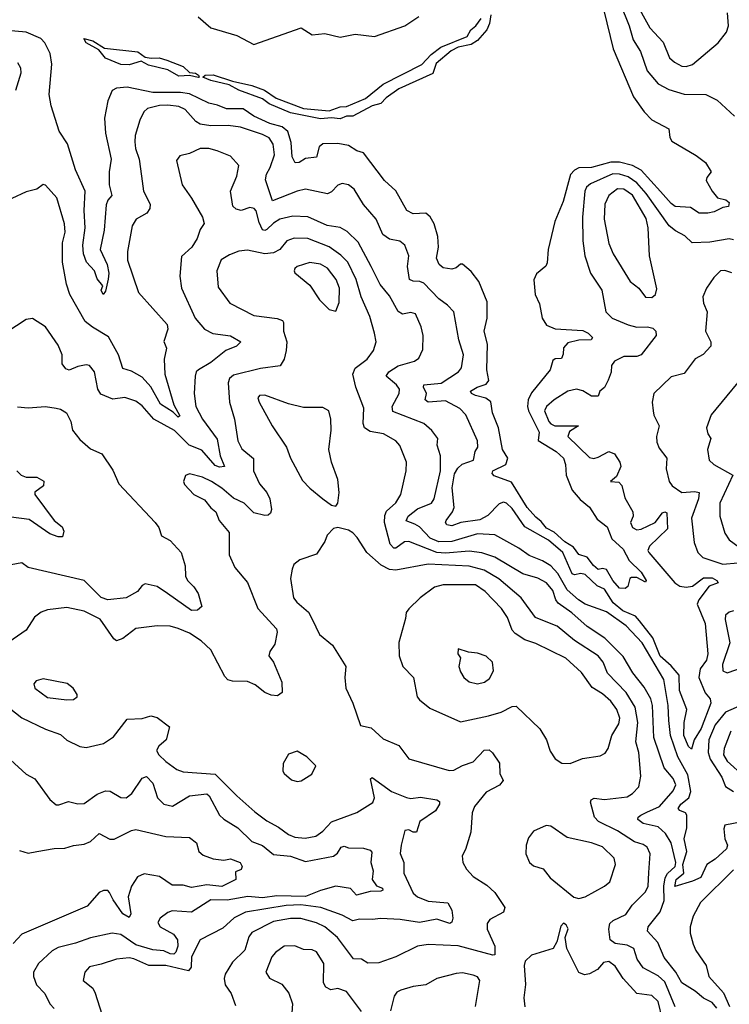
# Model space of a CAD drawing. Extents: x 1603745 to 1745082, y 385868 to 533966.
# Tile 306 of 646: x 1709735 to 1713035, y 416885 to 421463. Entities that reach past the tile are written whole.
import ezdxf

# ---------------------------------------------------------------- set-up
doc = ezdxf.new("R2010")
doc.units = 0

msp = doc.modelspace()

# ---------------------------------------------------------------- linework, layer by layer
at = {"layer": '0CON20XD'}
for points in [[(1712527.9, 421537.9), (1712570.4, 421435), (1712589.1, 421369.1), (1712622.8, 421315), (1712652.9, 421225), (1712705.2, 421165.2), (1712755, 421138.8), (1712825, 421116.8), (1712925.6, 421115.6), (1712979.1, 421089.1), (1713059.2, 421015)], [(1712593.8, 421553.8), (1712665.3, 421425), (1712727.9, 421357.9), (1712757.5, 421285), (1712780, 421265), (1712815, 421246.9), (1712835, 421245.4)], [(1712451.6, 421505), (1712495, 421327.5), (1712589.6, 421105), (1712639.6, 421035), (1712675, 420996.9), (1712754.3, 420955), (1712758.2, 420915), (1712768.3, 420898.3), (1712881.5, 420831.5), (1712925, 420798.6), (1712950.8, 420755), (1712930.3, 420729.7), (1712928, 420715), (1712955.7, 420665), (1712980.8, 420635), (1713020, 420625), (1713035, 420612.5), (1713031.2, 420595), (1713005, 420590), (1712965, 420569.8), (1712935, 420562.6), (1712895, 420563.9), (1712855, 420590.2), (1712783.3, 420595), (1712765, 420608), (1712715, 420664.8), (1712625, 420762.8), (1712584.9, 420784.9), (1712525, 420800.4), (1712485, 420800.7), (1712395, 420775.1), (1712335, 420773.9), (1712315, 420762.9), (1712297.2, 420742.8), (1712263.1, 420616.9), (1712224.4, 420525), (1712193.1, 420395), (1712188.3, 420331.7), (1712182.5, 420317.5), (1712139.1, 420280.9), (1712126.8, 420253.2), (1712132.4, 420185), (1712152.1, 420142.1), (1712165.8, 420075), (1712185, 420043.2), (1712225, 420024.8), (1712355, 420017.9), (1712379.2, 420005), (1712398.6, 419985), (1712393.3, 419975), (1712335, 419973.2), (1712285, 419960.2), (1712265, 419936.5), (1712262.4, 419907.6), (1712255, 419888.2), (1712225, 419886.6), (1712215, 419878.8), (1712201.8, 419835), (1712115, 419727.9), (1712100.6, 419695), (1712097.3, 419665), (1712101.7, 419645), (1712150.7, 419545), (1712146.2, 419506.2), (1712230, 419455), (1712263.8, 419425), (1712274, 419395), (1712276.2, 419345), (1712304.4, 419275), (1712342.2, 419232.2), (1712385, 419195.8), (1712420.3, 419140.3), (1712466.8, 419105), (1712489.8, 419049.8), (1712541.8, 419001.8), (1712569, 418949), (1712625, 418893.6), (1712649.4, 418855), (1712645, 418848), (1712605, 418868.8), (1712580, 418870), (1712572.5, 418865), (1712563, 418827), (1712551.7, 418818.3), (1712525, 418820), (1712493.1, 418855), (1712465, 418906.7), (1712445, 418911.2), (1712425, 418906), (1712404.6, 418925), (1712375, 418964), (1712335, 418976.9), (1712310.5, 419010.5), (1712270.5, 419035), (1712220.3, 419080.3), (1712185, 419098.4), (1712159.9, 419129.9), (1712135, 419149.3), (1712094.8, 419195), (1712023.3, 419313.3), (1711941.5, 419341.5), (1711932.2, 419352.2), (1711935, 419366.1), (1711995.9, 419394.1), (1712006.2, 419425), (1711980.3, 419465), (1711962.4, 419565), (1711934.4, 419634.4), (1711926.1, 419686.1), (1711902.8, 419702.8), (1711854.5, 419715), (1711837.1, 419725), (1711832.2, 419735), (1711862.9, 419755), (1711905, 419767.9), (1711917.3, 419785), (1711907.4, 419835), (1711911.7, 419955), (1711895.3, 420015), (1711909.4, 420075), (1711909, 420151), (1711870, 420245), (1711835, 420291.4), (1711795, 420326.5), (1711785, 420326.9), (1711765, 420309.6), (1711745, 420302.8), (1711705, 420309.2), (1711685.6, 420325), (1711673.5, 420353.5), (1711683.4, 420405), (1711679.3, 420455), (1711663.1, 420513.1), (1711645, 420545.7), (1711623.6, 420563.6), (1711565, 420560.9), (1711535.3, 420575.3), (1711485, 420667.3), (1711432.1, 420715), (1711335, 420844), (1711302.5, 420852.5), (1711265, 420877.3), (1711215, 420886.9), (1711145, 420885.5), (1711128.5, 420871.5), (1711115, 420824.4), (1711065, 420817.6), (1711035, 420798.8), (1711016.8, 420796.8), (1711002.1, 420825), (1710997.8, 420892.2), (1710982.4, 420942.4), (1710955.5, 420965.5), (1710899.3, 420980.7), (1710824.9, 421014.9), (1710775, 421048), (1710697.8, 421047.8), (1710655, 421066), (1710614.8, 421074.8), (1710525, 421118), (1710483.8, 421123.8), (1710354.9, 421124.9), (1710235, 421148.8), (1710186.2, 421145), (1710165.9, 421134.1), (1710145.4, 421085), (1710129.1, 421005), (1710134.4, 420935), (1710160.9, 420815), (1710151.4, 420755), (1710150.8, 420695), (1710164.6, 420645.4), (1710145, 420623.1), (1710137.2, 420602.8), (1710128.3, 420485), (1710109.2, 420395), (1710141.8, 420325), (1710150, 420285), (1710146.8, 420256.8), (1710135, 420200), (1710123.3, 420185), (1710114.4, 420205), (1710122.5, 420225), (1710095, 420258), (1710082.5, 420295), (1710046.7, 420335), (1710032.1, 420375), (1710028.8, 420415), (1710039.8, 420495), (1710034.8, 420575), (1710040.4, 420665), (1709995.3, 420765), (1709957.5, 420885), (1709919.4, 420945), (1709882.1, 421062.1), (1709872.4, 421115), (1709884.6, 421255.4), (1709877.2, 421305), (1709851.5, 421355), (1709833.1, 421375), (1709765, 421404.7), (1709677.5, 421412.5)], [(1712835, 421245.4), (1712865, 421254.6), (1712984.1, 421355.9), (1713022.9, 421405), (1713031.4, 421435), (1713027.5, 421495)], [(1710565, 421476.2), (1710625, 421425.4), (1710745, 421389.4), (1710825, 421346.9), (1711045, 421425.6), (1711095, 421392.2), (1711155, 421398.9), (1711225, 421381.2), (1711295, 421395.4), (1711385, 421384), (1711527.1, 421435), (1711592.3, 421477.7)], [(1711926.2, 421485), (1711920, 421445), (1711907.8, 421415), (1711865, 421365.9), (1711835, 421346.8), (1711775, 421334.7), (1711742.5, 421317.5), (1711671.5, 421258.5), (1711657.2, 421212.8), (1711497.9, 421142.1), (1711439.7, 421100.3), (1711415, 421072.6), (1711375, 421062.2), (1711285, 421014.7), (1711255, 421013.7), (1711225, 421002.1), (1711185, 421006.4), (1711135, 421002.2), (1710995, 421029.1), (1710895, 421072.1), (1710865, 421094.4), (1710753.8, 421135), (1710709.3, 421159.3), (1710625, 421180.5), (1710587.5, 421195), (1710597.5, 421205), (1710635, 421207.1), (1710725, 421176.7), (1710815, 421156.7), (1710874, 421135), (1710928.1, 421098.1), (1711055, 421050.3), (1711175, 421038.9), (1711225, 421058.4), (1711255, 421059.7), (1711343.4, 421096.6), (1711425, 421163.9), (1711606.1, 421253.9), (1711649.4, 421300.6), (1711694.4, 421335.6), (1711815.6, 421384.4), (1711832.7, 421415), (1711856.4, 421433.6), (1711880.8, 421469.2)], [(1710565, 421194.4), (1710525, 421202.9), (1710475, 421200.6), (1710425, 421230), (1710335, 421252), (1710300, 421270), (1710245, 421253.1), (1710205, 421254.4), (1710135, 421284.2), (1710103.3, 421323.3), (1710044.2, 421355), (1710033.3, 421375), (1710075.8, 421365), (1710130.3, 421330.3), (1710285, 421313.1), (1710318.8, 421288.8), (1710346.4, 421283.6), (1710383.8, 421286.2), (1710420, 421275), (1710495.6, 421245), (1710525, 421218), (1710553.3, 421215), (1710567.5, 421205), (1710570, 421195), (1710565, 421194.4)], [(1709725, 421263.3), (1709739.6, 421239.6), (1709740.9, 421215), (1709715.8, 421134.2)], [(1713055, 420438.8), (1713035, 420444.4), (1712945, 420428.9), (1712862, 420425), (1712828.5, 420458.5), (1712785, 420481.5), (1712755.2, 420505.2), (1712648.8, 420655), (1712605.1, 420705.1), (1712565, 420732.5), (1712525, 420744.5), (1712494.1, 420745.9), (1712389.2, 420699.2), (1712371.8, 420685), (1712363.7, 420665), (1712352.9, 420545), (1712354.1, 420435), (1712364.1, 420365), (1712389.6, 420285), (1712443.3, 420205), (1712460.6, 420105), (1712490.8, 420075), (1712565, 420044.2), (1712605, 420034), (1712655.2, 420035.2), (1712679.4, 420029.4), (1712694.4, 420015), (1712695.4, 419995), (1712625, 419904.6), (1712605, 419896.6), (1712545, 419897.4), (1712500.8, 419875), (1712488.1, 419855), (1712486.4, 419823.6), (1712472.7, 419787.3), (1712455, 419753.3), (1712433.3, 419735), (1712425, 419712.5), (1712395, 419712.9), (1712355, 419737.3), (1712325, 419744.5), (1712285, 419735.5), (1712220.6, 419695), (1712185.9, 419664.1), (1712175.4, 419645), (1712196.5, 419595), (1712205, 419583.5), (1712224.1, 419574.1), (1712333.8, 419575), (1712291.8, 419548.2), (1712284.1, 419525), (1712385, 419426.7), (1712405, 419423.2), (1712425, 419428.5), (1712475, 419455.6), (1712502, 419445), (1712526.9, 419405), (1712530.6, 419385), (1712510.8, 419339.2), (1712483.3, 419315), (1712522.3, 419312.3), (1712536.4, 419296.4), (1712549.8, 419239.8), (1712587.1, 419175), (1712588, 419155), (1712576, 419125), (1712585, 419101.2), (1712605, 419090.5), (1712625, 419093.8), (1712690.9, 419125), (1712725, 419170.8), (1712735.2, 419175.2), (1712745, 419170), (1712747.6, 419095), (1712663.8, 419015), (1712656.5, 418995), (1712661.1, 418985), (1712782.7, 418845), (1712805, 418829.4), (1712835, 418824.5), (1712865, 418829.8), (1712915, 418867.7), (1712955, 418868.4), (1712977.3, 418855), (1712982.9, 418845), (1712941.4, 418828.6), (1712893.8, 418765), (1712885.5, 418745), (1712923.7, 418655), (1712934.9, 418514.9), (1712929.4, 418485), (1712900.6, 418445), (1712894.5, 418404.5), (1712922.6, 418332.6), (1712946.2, 418305), (1712949.2, 418285), (1712905, 418167.5), (1712871.9, 418115), (1712859.3, 418070.7), (1712845, 418082.9), (1712824.2, 418135), (1712824.8, 418195.2), (1712838.6, 418255), (1712803.5, 418343.5), (1712802.2, 418415), (1712765, 418459.2), (1712714.2, 418504.2), (1712679.5, 418589.5), (1712617.9, 418667.9), (1712598.9, 418688.9), (1712541, 418715), (1712495, 418751.8), (1712455.5, 418815), (1712420.7, 418830.7), (1712365, 418882.6), (1712345, 418888.4), (1712315, 418881.7), (1712305, 418886.5), (1712261.9, 418985), (1712195, 419043.1), (1712084.4, 419104.4), (1712025, 419190.9), (1711999.2, 419215), (1711985, 419219.1), (1711965, 419212.1), (1711912.5, 419157.5), (1711875, 419138.2), (1711787.5, 419125), (1711745, 419110), (1711722.2, 419115), (1711715.4, 419125), (1711718.2, 419135), (1711748.4, 419175), (1711755.3, 419195), (1711746, 419286), (1711758.1, 419351.9), (1711772.6, 419377.4), (1711793.6, 419396.4), (1711846.5, 419415), (1711853.6, 419455), (1711866.2, 419475), (1711864.6, 419505), (1711810, 419625), (1711781.9, 419655), (1711715, 419690.3), (1711635, 419684.7), (1711621.8, 419695), (1711626.8, 419725), (1711612.9, 419755), (1711615.5, 419764.5), (1711695, 419773.4), (1711775.6, 419825), (1711790.4, 419845), (1711799.3, 419905), (1711777.2, 419975), (1711754.6, 420104.6), (1711725, 420135.6), (1711685, 420164.6), (1711615, 420237.2), (1711596.4, 420246.4), (1711565, 420247.4), (1711548.5, 420255), (1711538.4, 420315), (1711545.3, 420365.3), (1711526.5, 420415), (1711503.9, 420433.9), (1711455, 420442.5), (1711424.7, 420464.7), (1711393.3, 420535), (1711335, 420602.9), (1711290.8, 420675), (1711265, 420694.4), (1711235, 420701.1), (1711215, 420693.1), (1711185, 420662.5), (1711166.9, 420653.1), (1711065, 420674.7), (1711026.4, 420666.4), (1710910.7, 420620.7), (1710878.4, 420718.4), (1710883.3, 420745), (1710900.3, 420775), (1710920.8, 420835), (1710914.3, 420884.3), (1710895, 420912.9), (1710865, 420929.2), (1710762.6, 420962.6), (1710705, 420971.1), (1710625, 420969.2), (1710575, 420977.9), (1710555, 420988.9), (1710505, 421045.7), (1710475, 421058.7), (1710425, 421066), (1710385, 421063.5), (1710330.2, 421049.8), (1710312.2, 421035), (1710293.5, 420996.5), (1710272.9, 420925), (1710270.4, 420895), (1710274, 420864), (1710291.1, 420815), (1710301.9, 420735)], [(1713095, 417732.7), (1713015, 417717.6), (1713009.4, 417700.6), (1713014.1, 417655), (1713027.1, 417625), (1713022.5, 417607.5), (1712969.7, 417560.3), (1712931.6, 417535), (1712903.4, 417475), (1712865, 417457.1), (1712782.3, 417432.3), (1712789, 417465), (1712823.5, 417495), (1712819.1, 417535), (1712838.3, 417595), (1712824.9, 417655), (1712837.7, 417705), (1712838.2, 417765), (1712831.9, 417775), (1712805.4, 417785.4), (1712798.2, 417795), (1712810, 417815), (1712846.7, 417845), (1712857, 417875), (1712842.3, 417952.3), (1712796.2, 418035), (1712761.9, 418135), (1712754.8, 418204.8), (1712751, 418275), (1712731.1, 418395), (1712630, 418565), (1712555.1, 418645.1), (1712465, 418710), (1712365, 418746.2), (1712334.8, 418764.8), (1712281.4, 418811.4), (1712238.6, 418888.6), (1712205, 418923.3), (1712166.5, 418946.5), (1712105, 418971.2), (1712056.4, 419006.4), (1711945, 419067.8), (1711865, 419073.1), (1711745, 419037.4), (1711685, 419034.8), (1711645, 419052.6), (1711595, 419104.8), (1711572.5, 419117.5), (1711532.8, 419132.8), (1711542.5, 419155), (1711585, 419189), (1711650, 419215), (1711662.8, 419235), (1711693, 419365), (1711692.8, 419435), (1711676.7, 419485), (1711680.6, 419515), (1711652.4, 419552.4), (1711614.8, 419584.8), (1711470.8, 419640.8), (1711467.1, 419665), (1711500, 419725), (1711501.5, 419745), (1711487.8, 419765), (1711440, 419805), (1711452.7, 419825), (1711496.1, 419853.9), (1711571.2, 419875), (1711591.3, 419888.7), (1711610.3, 419929.7), (1711611.2, 419995), (1711601.8, 420035), (1711575.6, 420095.6), (1711555, 420101.4), (1711515, 420094.5), (1711495, 420106.7), (1711455, 420178.9), (1711412.2, 420232.2), (1711369.2, 420315), (1711309, 420429), (1711258.5, 420478.5), (1711225, 420496.8), (1711165, 420505.9), (1711075, 420545.9), (1711005, 420550), (1710945, 420535.3), (1710915, 420517.4), (1710885, 420487.7), (1710875, 420482.2), (1710865, 420485.6), (1710849.3, 420519.3), (1710835, 420574.2), (1710825.3, 420585.3), (1710805, 420590), (1710765, 420575.6), (1710741.7, 420581.7), (1710726.5, 420596.5), (1710715.4, 420665), (1710745.3, 420734.7), (1710754.5, 420785), (1710715, 420827.9), (1710653.5, 420853.5), (1710615, 420864.2), (1710575, 420863.3), (1710525, 420840.5), (1710479.7, 420830.3), (1710465, 420807.5), (1710491.1, 420695), (1710535, 420633.8), (1710586, 420545), (1710593.3, 420515), (1710575, 420486.7), (1710560, 420445), (1710535.5, 420404.5), (1710487.6, 420362.4), (1710479.4, 420270.6), (1710487.8, 420215), (1710550.9, 420075), (1710594.7, 420024.7), (1710633.3, 420003.3), (1710715, 419992.4), (1710763.8, 419965), (1710742.9, 419945), (1710694.8, 419925.2), (1710625, 419869.2), (1710566.7, 419835), (1710556.7, 419825), (1710551.1, 419805), (1710546.5, 419725), (1710554.7, 419665), (1710585.3, 419605), (1710653, 419513), (1710667.4, 419435), (1710687.5, 419385), (1710665, 419382.6), (1710645, 419390.8), (1710582.2, 419462.2), (1710524.1, 419484.1)], [(1710301.9, 420735), (1710311.1, 420665), (1710341.8, 420605), (1710340.8, 420585), (1710326.3, 420563.7), (1710277.1, 420535), (1710257.8, 420505), (1710236.2, 420385), (1710236.8, 420345), (1710287.9, 420195), (1710421.9, 420045), (1710424.2, 420024.2), (1710406, 419966), (1710418, 419935), (1710407.5, 419885), (1710410.4, 419815), (1710451.7, 419671.7), (1710479.7, 419620.3), (1710473.1, 419615), (1710448.8, 419638.8), (1710390, 419675), (1710345.6, 419755.6), (1710305, 419801.1), (1710255, 419828.7), (1710215, 419841.9), (1710195.2, 419905.2), (1710148.7, 419988.7), (1710073.4, 420033.4), (1710040.3, 420060.3), (1709969.1, 420185), (1709953.1, 420233.1), (1709933.7, 420335), (1709933.8, 420425), (1709946.1, 420475), (1709943.1, 420513.1), (1709908.1, 420635), (1709855, 420693.8), (1709845, 420696.2), (1709815.6, 420674.4), (1709765, 420662.3), (1709698.5, 420631.5)], [(1712675, 420170.6), (1712692.5, 420185), (1712698.8, 420211.2), (1712664.7, 420365), (1712657.6, 420495), (1712649, 420539), (1712585, 420647.6), (1712545, 420675.2), (1712515, 420676.8), (1712475, 420645.4), (1712456.7, 420605), (1712452.9, 420535), (1712475, 420422), (1712494.6, 420375), (1712575, 420245.6), (1712614.6, 420214.6), (1712645, 420172.9), (1712675, 420170.6)], [(1712977.8, 416867.8), (1712955, 416892.9), (1712915, 416913.5), (1712876.7, 416946.7), (1712814, 416985), (1712786.8, 417035), (1712733.1, 417103.1), (1712702.9, 417172.9), (1712655.5, 417225), (1712658.8, 417245), (1712714.4, 417315), (1712732.9, 417367.1), (1712730.7, 417435), (1712736.6, 417473.4), (1712747.3, 417492.7), (1712784.1, 417525), (1712787.2, 417545), (1712765, 417635.8), (1712739.5, 417679.5), (1712705, 417709.7), (1712635, 417726.2), (1712610, 417745), (1712612, 417755), (1712623.9, 417765), (1712652, 417778), (1712710.5, 417805), (1712775, 417876.9), (1712786.1, 417905), (1712773.8, 417935), (1712732.8, 417985), (1712685.2, 418125), (1712679, 418275), (1712670, 418305), (1712640.2, 418360.2), (1712586.8, 418426.8), (1712541.9, 418501.9), (1712457, 418587), (1712375, 418641.8), (1712302.8, 418705), (1712239.8, 418749.8), (1712228.7, 418765), (1712215, 418809.2), (1712185, 418844.2), (1712145, 418865.7), (1712075, 418886.7), (1711945, 418964.3), (1711885, 418984), (1711825, 418992.5), (1711715, 418982.9), (1711676, 418986), (1711545, 419037.5), (1711525, 419034.7), (1711485, 419006), (1711475, 419005.4), (1711458.1, 419025), (1711432.2, 419125), (1711432.9, 419157.1), (1711441.8, 419178.2), (1711485, 419216.2), (1711508.5, 419255), (1711533.1, 419365), (1711534.4, 419405), (1711502.7, 419482.7), (1711484.3, 419505), (1711427.1, 419537.1), (1711365, 419548.8), (1711339.2, 419565), (1711333.4, 419585), (1711336.5, 419656.5), (1711299.2, 419755), (1711285.4, 419815), (1711295, 419842.5), (1711351.2, 419885), (1711380.9, 419925), (1711392.5, 419965), (1711385.8, 420005.8), (1711363.5, 420083.5), (1711323.3, 420175), (1711300.9, 420255), (1711261.2, 420335), (1711228.8, 420368.8), (1711175, 420407.2), (1711075, 420445.7), (1711012.2, 420447.8), (1710977.8, 420435), (1710945, 420394), (1710915, 420378.6), (1710875, 420373.9), (1710795, 420391.9), (1710755, 420385.9), (1710711, 420369), (1710673, 420347), (1710651.6, 420295), (1710658.9, 420218.9), (1710713.1, 420145), (1710825, 420087.8), (1710933.3, 420073.3), (1710956.9, 420065), (1710962.1, 420055), (1710961.8, 420015), (1710978.2, 419965), (1710974.6, 419925.4), (1710965.4, 419885), (1710946.9, 419853.1), (1710855, 419841.1), (1710729.9, 419810.1), (1710710.9, 419795), (1710704.6, 419775), (1710711.5, 419685), (1710733.8, 419605), (1710750.4, 419505), (1710767.9, 419467.9), (1710822.4, 419422.4), (1710823.4, 419365), (1710850.8, 419305), (1710884.7, 419265), (1710898.4, 419235), (1710906.7, 419185), (1710901.5, 419168.5), (1710890.5, 419159.5), (1710875, 419157.5), (1710825, 419170), (1710780, 419215), (1710729, 419239), (1710675, 419284.4), (1710626.7, 419315), (1710585.5, 419335.5), (1710525, 419351.2), (1710506.4, 419343.6), (1710496.7, 419315), (1710501.2, 419301.2), (1710545, 419256), (1710595, 419230), (1710625, 419192.9)], [(1711205, 420107.5), (1711221.8, 420148.2), (1711223.2, 420215), (1711207.8, 420255), (1711167.2, 420307.2), (1711135, 420325.9), (1711085.3, 420334.7), (1711026, 420315), (1711015, 420305.6), (1711011.1, 420295), (1711015.5, 420285.5), (1711085, 420228.6), (1711130.2, 420160.2), (1711175, 420116), (1711205, 420107.5)], [(1713046.5, 420286.5), (1713015, 420296.2), (1712995, 420294.5), (1712963.1, 420265), (1712929.2, 420215), (1712912, 420175), (1712915.8, 420145), (1712932, 420105), (1712924.2, 420015), (1712950, 419965), (1712949.4, 419945), (1712913.4, 419906.6), (1712876.2, 419886.2), (1712825, 419818), (1712765, 419802), (1712684.2, 419725), (1712676.9, 419685), (1712680.9, 419645), (1712685, 419623.8), (1712708.8, 419575), (1712696.4, 419525), (1712698, 419498), (1712710, 419470), (1712744.4, 419425), (1712741.5, 419375), (1712756.2, 419316.2), (1712769.4, 419295), (1712814.7, 419264.7), (1712875, 419269.2), (1712895.6, 419265), (1712892.8, 419235), (1712860.4, 419145), (1712872.8, 419032.8), (1712889.4, 418985), (1712912.9, 418962.9), (1713005, 418930.7), (1713075, 418938.1)], [(1710524.1, 419484.1), (1710455, 419553.3), (1710359.6, 419605), (1710305, 419667.1), (1710275, 419690), (1710225, 419706.4), (1710168.3, 419698.3), (1710112.2, 419722.2), (1710098.1, 419745), (1710082.5, 419825), (1710060, 419855), (1710045, 419858), (1710005, 419850), (1709965, 419833.8), (1709949.5, 419839.5), (1709932.5, 419862.5), (1709933.3, 419905), (1709915, 419950), (1709855, 420034.2), (1709794.2, 420074.2), (1709765, 420069.2), (1709675, 420010)], [(1713147.5, 419865), (1712950.8, 419625), (1712929.2, 419565), (1712935, 419537.5), (1712950, 419515), (1712933.3, 419465), (1712941.4, 419415), (1712964.2, 419395), (1713052, 419345), (1712991.6, 419215), (1712991.4, 419155), (1713014, 419075), (1713035, 419044.6), (1713080.6, 419010.6)], [(1711205, 419201.2), (1711214.2, 419215), (1711221.1, 419265), (1711214.5, 419325), (1711185.4, 419405), (1711173.1, 419465), (1711183.3, 419555), (1711182.5, 419605), (1711172.5, 419645), (1711145, 419660), (1711055, 419660.5), (1710985, 419677.1), (1710875, 419716.4), (1710851.2, 419715), (1710843.5, 419705), (1710848.5, 419685), (1710908.9, 419575), (1710976.7, 419475), (1710995, 419423.8), (1711050.2, 419320.2), (1711084, 419284), (1711145, 419235.6), (1711185, 419205.8), (1711205, 419201.2)], [(1709725, 419662.9), (1709775, 419658), (1709855, 419663.8), (1709905, 419656.7), (1709925, 419652.5), (1709952.5, 419635), (1709973.3, 419595), (1709981.2, 419555), (1710015, 419511.2), (1710065, 419467.1), (1710117.1, 419445), (1710168.3, 419368.3), (1710196.5, 419305), (1710366, 419125), (1710381.7, 419101.7), (1710395, 419063.8), (1710435, 419042), (1710486.9, 418985), (1710504.3, 418924.3), (1710506.5, 418875), (1710515.6, 418855), (1710545.8, 418825.8), (1710565, 418795.7), (1710582.5, 418735), (1710562.8, 418717.2), (1710535, 418716.4), (1710423.2, 418795), (1710375, 418827.8), (1710319.4, 418840.6), (1710305, 418832), (1710284, 418805), (1710231.2, 418775), (1710144.7, 418765.3), (1710115, 418776.9), (1710034.8, 418854.8), (1709775.5, 418915.5), (1709745, 418938), (1709695, 418928.6)], [(1709722.5, 419365), (1709742.5, 419345), (1709765, 419336.2), (1709815, 419335.8), (1709847.7, 419317.7), (1709846.2, 419295), (1709805, 419266.7), (1709806, 419255), (1709895.5, 419135), (1709932.7, 419105), (1709940.4, 419085), (1709935, 419058.8), (1709915, 419057.8), (1709875, 419071.9), (1709779.5, 419139.5), (1709695, 419150.4)], [(1710625, 419192.9), (1710648, 419175), (1710663.1, 419135), (1710709.1, 419079.1), (1710709.5, 418975), (1710735.4, 418915.4), (1710795.5, 418845.5), (1710842.5, 418725), (1710930, 418630), (1710932.5, 418615), (1710921.2, 418558.8), (1710898, 418525), (1710894.3, 418505), (1710915.6, 418475.6), (1710955, 418382.5), (1710955.9, 418334.1), (1710935, 418320), (1710905, 418323.1), (1710875, 418334.6), (1710830.2, 418370.2), (1710795, 418386.2), (1710725, 418387.9), (1710704, 418394), (1710689.5, 418409.5), (1710625, 418532.9), (1710579.2, 418575), (1710525, 418610.9), (1710473, 418633), (1710435, 418642.7), (1710375, 418644.6), (1710275, 418631.9), (1710215, 418585.6), (1710185.7, 418575.7), (1710172.9, 418585), (1710109.2, 418675), (1710035, 418712.7), (1709955, 418730), (1709865, 418719.4), (1709835, 418707.5), (1709804.5, 418685.5), (1709765.7, 418624.3), (1709665, 418554.2)], [(1712783.1, 416873.1), (1712735, 416990), (1712705, 417018), (1712634.6, 417055), (1712607.3, 417095), (1712590.8, 417145), (1712560.2, 417160.2), (1712505, 417168.4), (1712480.9, 417185), (1712475.3, 417235), (1712479.3, 417260.7), (1712495, 417274.6), (1712555, 417301.8), (1712584.3, 417345.7), (1712645, 417408.1), (1712658.5, 417435), (1712661.7, 417498.3), (1712666.8, 417585), (1712653.3, 417615), (1712635, 417627.9), (1712595, 417640), (1712515, 417692.2), (1712426.9, 417735), (1712408.5, 417755), (1712390.5, 417825), (1712392.5, 417835), (1712406.3, 417843.7), (1712455, 417836.9), (1712560.7, 417849.3), (1712585.3, 417864.7), (1712614, 417896), (1712624.7, 417945), (1712614.7, 418055), (1712600, 418105), (1712610.5, 418195), (1712596.9, 418266.9), (1712556.2, 418335), (1712469.7, 418425), (1712448.3, 418475), (1712425.3, 418505), (1712315, 418576.4), (1712235, 418642.4), (1712183.9, 418663.9), (1712134.2, 418684.2), (1712067.9, 418775), (1711963.3, 418863.3), (1711895, 418903.3), (1711825, 418922.3), (1711635, 418930.8), (1711485, 418904), (1711455, 418906.5), (1711417, 418927), (1711350, 418985), (1711305.4, 419055.4), (1711285, 419077.5), (1711265, 419090), (1711215, 419102.5), (1711195, 419097.5), (1711165, 419066.7), (1711155, 419037.5), (1711115, 418978), (1711037.9, 418952.1), (1711010.9, 418929.1), (1711002, 418908), (1710995.5, 418865), (1711009.1, 418775), (1711024.1, 418754.1), (1711077.9, 418707.9), (1711095, 418676.2), (1711130, 418605), (1711190.8, 418555), (1711252.5, 418455), (1711247.1, 418405), (1711251.9, 418355), (1711284.6, 418284.6), (1711320.7, 418180.7), (1711369.8, 418169.8), (1711425, 418120), (1711498.5, 418088.5), (1711545.8, 418025.8), (1711732, 417972), (1711755, 417973.4), (1711794.3, 417995.7), (1711845, 418012.7), (1711895, 418066.4), (1711918.2, 418068.2), (1711934.7, 418054.7), (1711966.8, 418006.8), (1711968.8, 417958.8), (1711983.6, 417925), (1711966.4, 417903.6), (1711905, 417871.2), (1711851.1, 417805), (1711840, 417775), (1711832.9, 417685), (1711808.9, 417605), (1711793.3, 417575), (1711795.6, 417545), (1711813.9, 417513.9), (1711845, 417479.4), (1711908.3, 417438.3), (1711945, 417405.6), (1711992.2, 417335), (1711985, 417312.9), (1711921.3, 417278.7), (1711909.7, 417260.3), (1711910, 417235), (1711945, 417156), (1711944.5, 417115.5), (1711935, 417113.1), (1711775, 417157.4), (1711635, 417163.8), (1711585.4, 417154.6), (1711484.7, 417105.3), (1711405, 417078), (1711355, 417076.7), (1711325, 417095.5), (1711287, 417097), (1711213.4, 417195), (1711155.2, 417245.2), (1711115, 417264.3), (1711043.4, 417283.4), (1710994.4, 417284.4), (1710915, 417270), (1710815, 417219.2), (1710801.4, 417198.6), (1710782.9, 417137.1), (1710725, 417081.1), (1710691.3, 417025), (1710685.9, 417005), (1710691.1, 416975), (1710718.5, 416935), (1710738.7, 416878.7)], [(1712295, 418004.3), (1712352.2, 418027.8), (1712435, 418040), (1712457.6, 418052.4), (1712471.9, 418075), (1712488.4, 418135), (1712521.4, 418188.6), (1712525.8, 418215), (1712512.1, 418255), (1712485, 418294), (1712445, 418329.3), (1712398.2, 418358.2), (1712347.7, 418427.7), (1712275, 418493.8), (1712135, 418562.3), (1712085, 418579.3), (1712038.9, 418608.9), (1712025.3, 418625), (1712003.4, 418683.4), (1711976.2, 418725), (1711899.6, 418805), (1711855, 418834.7), (1711705, 418834.7), (1711665, 418823.9), (1711598.1, 418775), (1711545, 418724.2), (1711533.1, 418706.9), (1711528.9, 418678.9), (1711497.9, 418567.9), (1711500.9, 418505), (1711517.1, 418455), (1711567.1, 418405), (1711584.4, 418315), (1711595, 418300.8), (1711642.3, 418262.3), (1711785, 418197.8), (1711915, 418225.5), (1711975, 418243.8), (1712025, 418269.6), (1712045, 418271.5), (1712155, 418166), (1712185.6, 418115), (1712202, 418062), (1712225.8, 418025.8), (1712255.9, 418005.9), (1712295, 418004.3)], [(1713055, 418713.8), (1713035, 418708.8), (1713018, 418695), (1713015.7, 418674.3), (1713038.2, 418565), (1713003.3, 418465), (1713004.7, 418435), (1713025, 418426.9), (1713106.1, 418453.9)], [(1711865, 418374.5), (1711897.4, 418382.6), (1711920, 418400), (1711938.1, 418435), (1711934.3, 418475), (1711905, 418503.1), (1711865, 418518.1), (1711822.5, 418522.5), (1711775, 418537.5), (1711772.5, 418515), (1711786.1, 418496.1), (1711777.1, 418455), (1711785, 418431.2), (1711801.4, 418405), (1711826, 418385), (1711865, 418374.5)], [(1709955, 418300), (1709985, 418302.2), (1710002, 418315), (1710002, 418325), (1709984.5, 418354.5), (1709956.4, 418376.4), (1709845, 418398.5), (1709811.7, 418388.3), (1709800.5, 418375), (1709805.5, 418355), (1709865, 418310.8), (1709955, 418300)], [(1709634, 418304), (1709745, 418216.5), (1709855, 418164.6), (1709925, 418138.9), (1709955, 418113.3), (1710015, 418082.9), (1710045, 418078.6), (1710125, 418097.3), (1710171.8, 418128.2), (1710235, 418210), (1710304.3, 418214.3), (1710345, 418226.5), (1710375, 418218.9), (1710432.2, 418175), (1710417.1, 418115), (1710382.2, 418085), (1710372.3, 418065), (1710382.1, 418045), (1710415, 418013.5), (1710466.7, 417976.7), (1710495.9, 417965.9), (1710645, 417955.4), (1710744.5, 417854.5), (1710829.5, 417779.5), (1710885, 417737.8), (1710939.2, 417709.2), (1710985.6, 417675), (1711015, 417662.6), (1711062.4, 417657.6), (1711113, 417667), (1711145, 417690), (1711185, 417733.5), (1711303.9, 417776.1), (1711377.4, 417822.6), (1711384.7, 417845), (1711366.4, 417933.6), (1711375, 417940), (1711465, 417874.1), (1711535, 417846.2), (1711555, 417842.3), (1711598.8, 417848.8), (1711675.5, 417835.5), (1711688.1, 417828.1), (1711688.1, 417815), (1711669.1, 417785), (1711595.5, 417735), (1711580, 417685), (1711565, 417685.7), (1711545, 417696.5), (1711527.1, 417692.9), (1711508.8, 417625), (1711505.5, 417585.5), (1711521.4, 417545), (1711521.9, 417495), (1711565, 417401.2), (1711584.8, 417384.8), (1711635, 417364.1), (1711726.1, 417356.1), (1711745, 417322), (1711750.4, 417285), (1711745, 417266.2), (1711735, 417260.6), (1711675, 417281.2), (1711595, 417264.8), (1711505, 417279.6), (1711415, 417283.2), (1711375, 417278.9), (1711315, 417281.2), (1711285, 417272.4), (1711235, 417300), (1711135.3, 417334.7), (1711042.7, 417347.3), (1710975, 417344.9), (1710785, 417313.8), (1710732.6, 417287.4), (1710680.4, 417239.6), (1710574.4, 417185), (1710533.9, 417106.1), (1710532.2, 417057.8), (1710519.7, 417040.3), (1710415, 417065.6), (1710335.2, 417065.2), (1710266.6, 417096.6), (1710245, 417100.5), (1710185, 417095.3), (1710115, 417071.1), (1710060.1, 417059.9), (1710038.5, 417035), (1710030, 416995), (1710075, 416960.6), (1710086.6, 416936.6), (1710127.5, 416805)], [(1713170.2, 418309.8), (1713017.4, 418242.6), (1712969.8, 418185), (1712940.2, 418115), (1712936.5, 418055), (1712947, 418025), (1713001.4, 417941.4), (1713017.5, 417897.5), (1713054.4, 417875)], [(1713042.2, 418155), (1713012.1, 418075), (1713008.3, 418045), (1713025.4, 418015.4), (1713104.5, 417944.5)], [(1711025, 417921.2), (1711045, 417923.8), (1711093.8, 417955), (1711113, 417993), (1711070, 418035), (1711025, 418061.2), (1710985, 418047.5), (1710960, 418005), (1710959.3, 417969.3), (1710965, 417957.5), (1710999.3, 417929.3), (1711025, 417921.2)], [(1709691.9, 418021.9), (1709765, 417955.7), (1709805, 417932.9), (1709875, 417838), (1709905, 417812.9), (1709918.1, 417811.9), (1709962.2, 417827.8), (1710005, 417816.5), (1710035, 417818.5), (1710095, 417861.5), (1710135, 417877.5), (1710155.4, 417875.4), (1710206.2, 417846.2), (1710230, 417845), (1710257.5, 417865), (1710305, 417936.5), (1710325, 417944.6), (1710355, 417912.9), (1710376.9, 417845), (1710405, 417815.6), (1710445.9, 417805.9), (1710525, 417854.6), (1710605, 417864), (1710616.3, 417855), (1710664.2, 417764.2), (1710685, 417745.5), (1710750.5, 417705), (1710815, 417642.3), (1710865, 417624), (1710915, 417580.8), (1710995, 417573.3), (1711065, 417549.2), (1711195, 417574.2), (1711213, 417587), (1711230.8, 417615), (1711245, 417620.4), (1711265, 417612.5), (1711335, 417610.5), (1711365, 417602.2), (1711372.5, 417592.5), (1711368.8, 417545), (1711379.6, 417505), (1711373.9, 417465), (1711395, 417435.3), (1711422.5, 417425), (1711423.8, 417415), (1711415, 417411.5), (1711365, 417410.2), (1711301.7, 417391.7), (1711273.8, 417423.8), (1711205, 417433.8), (1711135, 417414), (1711065, 417385.6), (1710931.2, 417388.8), (1710865, 417380), (1710796.8, 417386.8), (1710701, 417369), (1710625, 417370.8), (1710535, 417312.9), (1710445, 417320), (1710425, 417312.5), (1710388, 417285), (1710378.1, 417265), (1710388.9, 417245), (1710450.6, 417210.6), (1710468.8, 417185), (1710471.4, 417155), (1710461.9, 417128.1), (1710452, 417118), (1710435, 417119), (1710405, 417134.3), (1710355, 417138.4), (1710275, 417161.2), (1710205, 417208.9), (1710165, 417216.5), (1710065.2, 417194.8), (1709995, 417168.6), (1709915, 417148.8), (1709885.8, 417134.2), (1709822.5, 417075), (1709799.4, 417035), (1709799.2, 417015), (1709813.5, 416975), (1709851.8, 416935), (1709875, 416887.1), (1709895, 416865.7)], [(1709735, 417599.4), (1709775, 417587.7), (1709815, 417596.2), (1709895, 417609), (1709945, 417610.2), (1709985, 417623.7), (1710035, 417629.5), (1710065, 417642.7), (1710105, 417678.5), (1710155, 417652.7), (1710175, 417653.2), (1710255, 417692.9), (1710275, 417697.1), (1710414.7, 417664.7), (1710525, 417660), (1710558, 417635), (1710569.2, 417595), (1710588.3, 417578.3), (1710635, 417560.8), (1710685, 417554.4), (1710715, 417561.1), (1710760, 417545), (1710770, 417525), (1710765, 417512.5), (1710738.3, 417501.7), (1710740, 417465), (1710675, 417432.1), (1710605, 417441), (1710535, 417427.7), (1710495, 417439.1), (1710445, 417439.7), (1710385, 417478.7), (1710315, 417491), (1710283, 417477), (1710255.3, 417435), (1710239.3, 417385), (1710252.5, 417305), (1710245, 417288.8), (1710215, 417305.6), (1710170.1, 417370.1), (1710153.6, 417405), (1710145, 417413.6), (1710125, 417414.6), (1710105.3, 417404.7), (1710049.2, 417340.8), (1709745, 417211.8), (1709705, 417167.1)], [(1712335, 417377.5), (1712365, 417384.2), (1712455, 417433.8), (1712479.1, 417455), (1712506.2, 417535), (1712499.6, 417565), (1712445, 417617.1), (1712395, 417635.9), (1712281.1, 417661.1), (1712205, 417713.8), (1712183, 417717), (1712125, 417690), (1712101.7, 417658.3), (1712091.1, 417625), (1712088.5, 417585), (1712105.8, 417545), (1712125, 417528.6), (1712170, 417515), (1712202.8, 417472.8), (1712313.1, 417383.1), (1712335, 417377.5)], [(1713055, 417510.2), (1712901.6, 417358.4), (1712867.2, 417295), (1712853.2, 417245), (1712853.6, 417215), (1712866.9, 417165), (1712880, 417135), (1712928.2, 417065), (1712939.5, 417015), (1713008.8, 416938.8), (1713035.9, 416875)], [(1712725.2, 416815), (1712705, 416898.8), (1712675, 416926.1), (1712605, 416935.4), (1712542, 417005), (1712505, 417062.5), (1712475, 417083.5), (1712450.8, 417079.2), (1712423.1, 417046.9), (1712385, 417026.8), (1712362.1, 417022.1), (1712335, 417032.9), (1712280, 417145), (1712272.5, 417195), (1712285.8, 417235.8), (1712277.5, 417255), (1712265, 417262.5), (1712252.3, 417247.7), (1712233.9, 417176.1), (1712216.2, 417145), (1712115, 417113.1), (1712085.6, 417085), (1712081.1, 417065), (1712087.2, 416977.2), (1712079.2, 416915), (1712085, 416872.5)], [(1711325, 416852.2), (1711255, 416944.5), (1711215, 416957.9), (1711182.1, 416952.1), (1711158.6, 416965), (1711148.1, 416985), (1711150, 417075), (1711115, 417128.6), (1711095, 417138.9), (1711055, 417139.4), (1711015, 417157.1), (1710965, 417155.8), (1710925, 417125.7), (1710908.1, 417105), (1710879.4, 417035), (1710897, 417007), (1710955, 416978.9), (1710986.9, 416936.9), (1711003.4, 416886.6), (1711001.2, 416845)], [(1711855.4, 416875), (1711875.6, 416995), (1711865, 417012), (1711845, 417021.1), (1711795, 417030.9), (1711765, 417028.2), (1711675, 417004.5), (1711624, 416976), (1711565, 416967.9), (1711508.6, 416951.4), (1711488.9, 416941.1), (1711476.4, 416923.6), (1711460, 416855)]]:
    msp.add_lwpolyline(points, dxfattribs=at)

doc.saveas('drawing.dxf')
